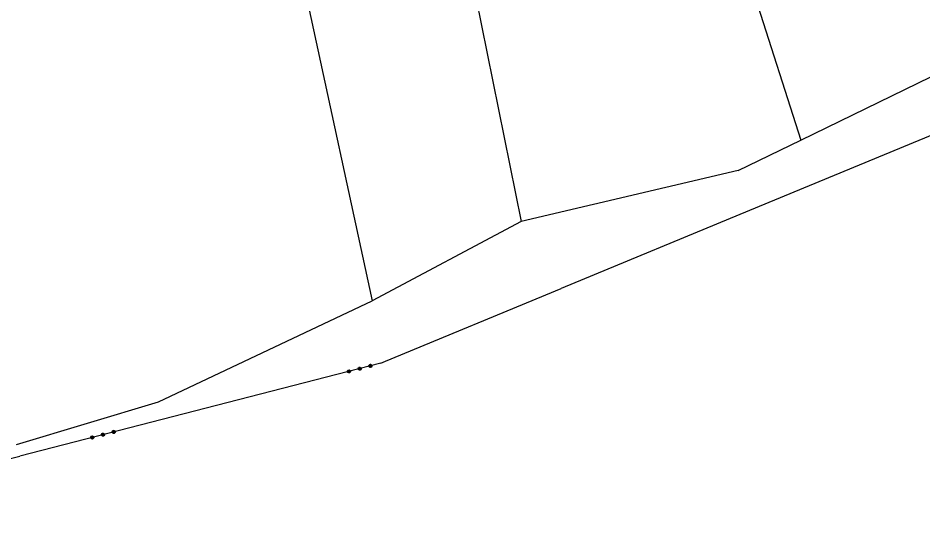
# Model space of a CAD drawing. Extents: x -757994 to -755874, y -1047691 to -1046119.
# Drawn here: x -756179.9 to -756077.4, y -1047115.7 to -1047056.4 of the extents above; entities that cross this region are included whole.
import ezdxf

# ---------------------------------------------------------------- set-up
doc = ezdxf.new("R2010")
doc.units = 0
doc.layers.add('katastrální mapa', color=7, linetype='Continuous')

msp = doc.modelspace()

# ---------------------------------------------------------------- linework, layer by layer
at = {"layer": 'katastrální mapa'}
for p, q in [((-756140.95, -1046990.38), (-756122.93, -1047079.43)), ((-756157.09, -1047008.81), (-756139.79, -1047088.4)), ((-756102.8, -1047034.06), (-756091.26, -1047070.22)), ((-756091.26, -1047070.22), (-756070.56, -1047060.16)), ((-756068.57, -1047066.41), (-756097.08, -1047078.21)), ((-756098.34, -1047073.66), (-756091.26, -1047070.22)), ((-756098.34, -1047073.66), (-756122.93, -1047079.43)), ((-756097.08, -1047078.21), (-756118.41, -1047087.03)), ((-756122.93, -1047079.43), (-756139.79, -1047088.4)), ((-756138.3, -1047095.26), (-756118.41, -1047087.03)), ((-756164.01, -1047099.84), (-756139.79, -1047088.4)), ((-756138.8, -1047095.47), (-756179.72, -1047105.99)), ((-756138.8, -1047095.47), (-756138.3, -1047095.26)), ((-756180.08, -1047104.67), (-756164.01, -1047099.84)), ((-756217.42, -1047115.69), (-756179.72, -1047105.99))]:
    msp.add_line(p, q, dxfattribs=at)
for points in [[(-756140.03, -1047095.95), (-756140.15, -1047095.88), (-756140.18, -1047095.75), (-756140.11, -1047095.64), (-756139.98, -1047095.6), (-756139.87, -1047095.67), (-756139.83, -1047095.8), (-756139.9, -1047095.92), (-756140.03, -1047095.95), (-756140.04, -1047095.93), (-756139.93, -1047095.9), (-756139.9, -1047095.86), (-756140.09, -1047095.91), (-756140.13, -1047095.87), (-756139.87, -1047095.81), (-756139.88, -1047095.77), (-756140.14, -1047095.83), (-756140.15, -1047095.8), (-756139.89, -1047095.73), (-756139.9, -1047095.69), (-756140.16, -1047095.76), (-756140.15, -1047095.71), (-756139.94, -1047095.66), (-756139.98, -1047095.63), (-756140.12, -1047095.66)], [(-756142.46, -1047096.58), (-756142.58, -1047096.51), (-756142.61, -1047096.38), (-756142.55, -1047096.26), (-756142.41, -1047096.23), (-756142.3, -1047096.3), (-756142.27, -1047096.43), (-756142.33, -1047096.54), (-756142.46, -1047096.58), (-756142.45, -1047096.55), (-756142.33, -1047096.52), (-756142.32, -1047096.48), (-756142.5, -1047096.52), (-756142.55, -1047096.5), (-756142.3, -1047096.43), (-756142.31, -1047096.39), (-756142.56, -1047096.46), (-756142.57, -1047096.42), (-756142.32, -1047096.35), (-756142.32, -1047096.31), (-756142.57, -1047096.38), (-756142.56, -1047096.33), (-756142.36, -1047096.28), (-756142.4, -1047096.25), (-756142.52, -1047096.28)], [(-756141.25, -1047096.26), (-756141.36, -1047096.2), (-756141.4, -1047096.07), (-756141.33, -1047095.95), (-756141.2, -1047095.92), (-756141.08, -1047095.98), (-756141.05, -1047096.12), (-756141.12, -1047096.23), (-756141.25, -1047096.26), (-756141.25, -1047096.24), (-756141.13, -1047096.21), (-756141.1, -1047096.17), (-756141.3, -1047096.22), (-756141.35, -1047096.19), (-756141.08, -1047096.12), (-756141.09, -1047096.08), (-756141.36, -1047096.15), (-756141.37, -1047096.11), (-756141.1, -1047096.04), (-756141.11, -1047096), (-756141.38, -1047096.07), (-756141.35, -1047096.02), (-756141.15, -1047095.97), (-756141.2, -1047095.94), (-756141.32, -1047095.97)], [(-756171.52, -1047104.05), (-756171.64, -1047103.98), (-756171.67, -1047103.85), (-756171.6, -1047103.73), (-756171.47, -1047103.7), (-756171.35, -1047103.77), (-756171.32, -1047103.9), (-756171.39, -1047104.01), (-756171.52, -1047104.05), (-756171.51, -1047104.02), (-756171.39, -1047103.99), (-756171.37, -1047103.95), (-756171.55, -1047103.99), (-756171.6, -1047103.96), (-756171.35, -1047103.9), (-756171.36, -1047103.86), (-756171.61, -1047103.93), (-756171.62, -1047103.89), (-756171.37, -1047103.82), (-756171.38, -1047103.78), (-756171.63, -1047103.85), (-756171.62, -1047103.8), (-756171.42, -1047103.75), (-756171.45, -1047103.72), (-756171.57, -1047103.75)], [(-756170.3, -1047103.73), (-756170.42, -1047103.67), (-756170.45, -1047103.54), (-756170.39, -1047103.42), (-756170.25, -1047103.39), (-756170.14, -1047103.45), (-756170.11, -1047103.59), (-756170.17, -1047103.7), (-756170.3, -1047103.73), (-756170.3, -1047103.71), (-756170.19, -1047103.68), (-756170.16, -1047103.64), (-756170.35, -1047103.69), (-756170.4, -1047103.66), (-756170.13, -1047103.59), (-756170.14, -1047103.55), (-756170.41, -1047103.62), (-756170.42, -1047103.58), (-756170.15, -1047103.51), (-756170.16, -1047103.47), (-756170.43, -1047103.54), (-756170.4, -1047103.49), (-756170.21, -1047103.44), (-756170.26, -1047103.41), (-756170.37, -1047103.44)], [(-756169.09, -1047103.42), (-756169.2, -1047103.35), (-756169.24, -1047103.22), (-756169.17, -1047103.11), (-756169.04, -1047103.07), (-756168.92, -1047103.14), (-756168.89, -1047103.27), (-756168.96, -1047103.39), (-756169.09, -1047103.42), (-756169.1, -1047103.4), (-756168.98, -1047103.37), (-756168.95, -1047103.33), (-756169.15, -1047103.38), (-756169.19, -1047103.34), (-756168.92, -1047103.28), (-756168.93, -1047103.24), (-756169.19, -1047103.3), (-756169.21, -1047103.27), (-756168.95, -1047103.2), (-756168.96, -1047103.16), (-756169.22, -1047103.23), (-756169.2, -1047103.18), (-756168.99, -1047103.13), (-756169.04, -1047103.1), (-756169.17, -1047103.13)]]:
    msp.add_lwpolyline(points, dxfattribs=at)

doc.saveas('drawing.dxf')
